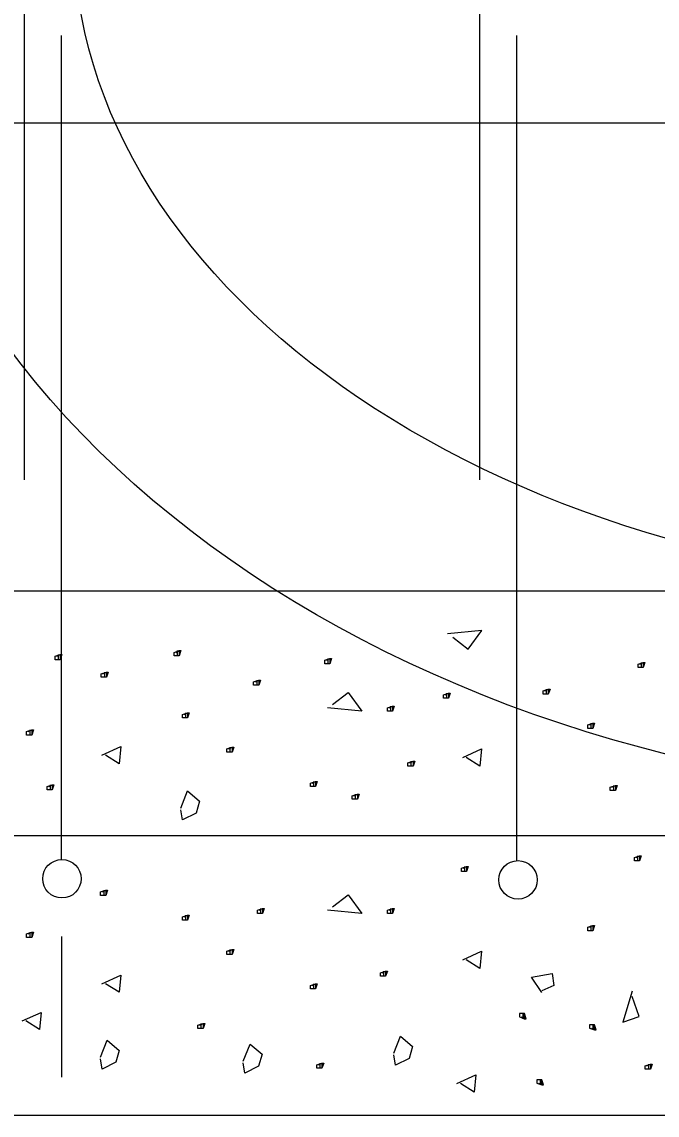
# Model space of a CAD drawing. Extents: x 2133490 to 2172050, y 2138301 to 2145980.
# Drawn here: x 2140612.8 to 2140665, y 2142215.3 to 2142305.2 of the extents above; entities that cross this region are included whole.
import ezdxf

# ---------------------------------------------------------------- set-up
doc = ezdxf.new("R2010")
doc.units = 0
for name, color, linetype in [('Level 40', 7, 'Continuous'), ('ROW_EX_Private Boundary Items', 7, 'Continuous'), ('ROW_PR_Notes', 7, 'Continuous')]:
    doc.layers.add(name, color=color, linetype=linetype)

msp = doc.modelspace()

# ---------------------------------------------------------------- linework, layer by layer
at = {"layer": 'Level 40'}
for major_axis, ratio in [((-97.152, 0), 0.734375), ((-79.948, 0), 0.677215)]:
    msp.add_ellipse((2140697.017, 2142312.551), major_axis=major_axis, ratio=ratio, dxfattribs=at)
at = {"layer": 'ROW_EX_Private Boundary Items'}
for centre in [(2140616.098, 2142234.732), (2140653.592, 2142234.638)]:
    msp.add_circle(centre, 1.581, dxfattribs=at)
at = {"layer": 'ROW_PR_Notes'}
for p, q in [((2140613.02, 2142267.517), (2140613.02, 2142390.981)), ((2140650.464, 2142267.517), (2140650.464, 2142390.981)), ((2140616.056, 2142236.259), (2140616.056, 2142304.063)), ((2140653.5, 2142236.259), (2140653.5, 2142304.063)), ((2140577.05, 2142296.884), (2140802.897, 2142296.884)), ((2140599.864, 2142258.409), (2141360.784, 2142258.409)), ((2140576.588, 2142238.285), (2141407.11, 2142238.285)), ((2140616.056, 2142229.987), (2140616.056, 2142218.419)), ((2140570.01, 2142215.297), (2140802.77, 2142215.297))]:
    msp.add_line(p, q, dxfattribs=at)
for points in [[(2140648.222, 2142254.578), (2140649.487, 2142253.593), (2140650.613, 2142255.139), (2140647.802, 2142254.86)], [(2140615.684, 2142253.016), (2140615.966, 2142253.157), (2140615.966, 2142252.737), (2140615.825, 2142252.737), (2140615.543, 2142252.737), (2140615.543, 2142252.737), (2140615.543, 2142253.016), (2140615.966, 2142253.157), (2140616.104, 2142253.157), (2140615.966, 2142252.737), (2140615.825, 2142252.737), (2140615.825, 2142253.157)], [(2140625.461, 2142253.342), (2140625.742, 2142253.483), (2140625.742, 2142253.063), (2140625.602, 2142253.063), (2140625.32, 2142253.063), (2140625.32, 2142253.063), (2140625.32, 2142253.342), (2140625.742, 2142253.483), (2140625.881, 2142253.483), (2140625.742, 2142253.063), (2140625.602, 2142253.063), (2140625.602, 2142253.483)], [(2140637.845, 2142252.689), (2140638.126, 2142252.829), (2140638.126, 2142252.409), (2140637.985, 2142252.409), (2140637.706, 2142252.409), (2140637.706, 2142252.409), (2140637.706, 2142252.689), (2140638.126, 2142252.829), (2140638.267, 2142252.829), (2140638.126, 2142252.409), (2140637.985, 2142252.409), (2140637.985, 2142252.829)], [(2140619.472, 2142251.582), (2140619.756, 2142251.723), (2140619.756, 2142251.303), (2140619.613, 2142251.303), (2140619.332, 2142251.303), (2140619.332, 2142251.303), (2140619.332, 2142251.582), (2140619.756, 2142251.723), (2140619.897, 2142251.723), (2140619.756, 2142251.303), (2140619.613, 2142251.303), (2140619.613, 2142251.723)], [(2140663.593, 2142252.363), (2140663.875, 2142252.504), (2140663.875, 2142252.084), (2140663.734, 2142252.084), (2140663.453, 2142252.084), (2140663.453, 2142252.084), (2140663.453, 2142252.363), (2140663.875, 2142252.504), (2140664.014, 2142252.504), (2140663.875, 2142252.084), (2140663.734, 2142252.084), (2140663.734, 2142252.504)], [(2140631.997, 2142250.924), (2140632.279, 2142251.065), (2140632.279, 2142250.645), (2140632.138, 2142250.645), (2140631.858, 2142250.645), (2140631.858, 2142250.645), (2140631.858, 2142250.924), (2140632.279, 2142251.065), (2140632.419, 2142251.065), (2140632.279, 2142250.645), (2140632.138, 2142250.645), (2140632.138, 2142251.065)], [(2140638.353, 2142249.059), (2140639.62, 2142250.044), (2140640.746, 2142248.498), (2140637.933, 2142248.777)], [(2140647.597, 2142249.857), (2140647.881, 2142249.996), (2140647.881, 2142249.578), (2140647.738, 2142249.578), (2140647.456, 2142249.578), (2140647.456, 2142249.578), (2140647.456, 2142249.857), (2140647.881, 2142249.996), (2140648.022, 2142249.996), (2140647.881, 2142249.578), (2140647.738, 2142249.578), (2140647.738, 2142249.996)], [(2140655.801, 2142250.185), (2140656.08, 2142250.324), (2140656.08, 2142249.903), (2140655.942, 2142249.903), (2140655.66, 2142249.903), (2140655.66, 2142249.903), (2140655.66, 2142250.185), (2140656.08, 2142250.324), (2140656.221, 2142250.324), (2140656.08, 2142249.903), (2140655.942, 2142249.903), (2140655.942, 2142250.324)], [(2140626.143, 2142248.227), (2140626.422, 2142248.368), (2140626.422, 2142247.948), (2140626.284, 2142247.948), (2140626.002, 2142247.948), (2140626.002, 2142247.948), (2140626.002, 2142248.227), (2140626.422, 2142248.368), (2140626.563, 2142248.368), (2140626.422, 2142247.948), (2140626.284, 2142247.948), (2140626.284, 2142248.368)], [(2140642.995, 2142248.777), (2140643.279, 2142248.918), (2140643.279, 2142248.498), (2140643.136, 2142248.498), (2140642.854, 2142248.498), (2140642.854, 2142248.498), (2140642.854, 2142248.777), (2140643.279, 2142248.918), (2140643.419, 2142248.918), (2140643.279, 2142248.498), (2140643.136, 2142248.498), (2140643.136, 2142248.918)], [(2140659.455, 2142247.371), (2140659.741, 2142247.51), (2140659.741, 2142247.09), (2140659.596, 2142247.09), (2140659.317, 2142247.09), (2140659.317, 2142247.09), (2140659.317, 2142247.371), (2140659.741, 2142247.51), (2140659.882, 2142247.51), (2140659.741, 2142247.09), (2140659.596, 2142247.09), (2140659.596, 2142247.51)], [(2140613.334, 2142246.821), (2140613.62, 2142246.962), (2140613.62, 2142246.542), (2140613.475, 2142246.542), (2140613.196, 2142246.542), (2140613.196, 2142246.542), (2140613.196, 2142246.821), (2140613.62, 2142246.962), (2140613.761, 2142246.962), (2140613.62, 2142246.542), (2140613.475, 2142246.542), (2140613.475, 2142246.962)], [(2140619.389, 2142244.887), (2140620.935, 2142245.589), (2140620.795, 2142244.183), (2140619.668, 2142244.887)], [(2140629.797, 2142245.415), (2140630.083, 2142245.554), (2140630.083, 2142245.134), (2140629.938, 2142245.134), (2140629.656, 2142245.134), (2140629.656, 2142245.134), (2140629.656, 2142245.415), (2140630.083, 2142245.554), (2140630.222, 2142245.554), (2140630.083, 2142245.134), (2140629.938, 2142245.134), (2140629.938, 2142245.554)], [(2140649.047, 2142244.696), (2140650.594, 2142245.398), (2140650.453, 2142243.992), (2140649.326, 2142244.696)], [(2140644.678, 2142244.267), (2140644.959, 2142244.408), (2140644.959, 2142243.988), (2140644.819, 2142243.988), (2140644.537, 2142243.988), (2140644.537, 2142243.988), (2140644.537, 2142244.267), (2140644.959, 2142244.408), (2140645.102, 2142244.408), (2140644.959, 2142243.988), (2140644.819, 2142243.988), (2140644.819, 2142244.408)], [(2140636.665, 2142242.584), (2140636.947, 2142242.725), (2140636.947, 2142242.302), (2140636.806, 2142242.302), (2140636.525, 2142242.302), (2140636.525, 2142242.302), (2140636.525, 2142242.584), (2140636.947, 2142242.725), (2140637.086, 2142242.725), (2140636.947, 2142242.302), (2140636.806, 2142242.302), (2140636.806, 2142242.725)], [(2140615.02, 2142242.311), (2140615.299, 2142242.452), (2140615.299, 2142242.032), (2140615.158, 2142242.032), (2140614.879, 2142242.032), (2140614.879, 2142242.032), (2140614.879, 2142242.311), (2140615.299, 2142242.452), (2140615.444, 2142242.452), (2140615.299, 2142242.032), (2140615.158, 2142242.032), (2140615.158, 2142242.452)], [(2140625.861, 2142240.542), (2140626.422, 2142241.953), (2140627.408, 2142241.108), (2140627.128, 2142240.122), (2140626.002, 2142239.561), (2140625.861, 2142240.402)], [(2140661.312, 2142242.256), (2140661.594, 2142242.397), (2140661.594, 2142241.977), (2140661.453, 2142241.977), (2140661.171, 2142241.977), (2140661.171, 2142241.977), (2140661.171, 2142242.256), (2140661.594, 2142242.397), (2140661.732, 2142242.397), (2140661.594, 2142241.977), (2140661.453, 2142241.977), (2140661.453, 2142242.397)], [(2140640.1, 2142241.552), (2140640.383, 2142241.691), (2140640.383, 2142241.266), (2140640.24, 2142241.266), (2140639.959, 2142241.266), (2140639.959, 2142241.266), (2140639.959, 2142241.552), (2140640.383, 2142241.691), (2140640.524, 2142241.691), (2140640.383, 2142241.266), (2140640.24, 2142241.266), (2140640.24, 2142241.691)], [(2140663.299, 2142236.488), (2140663.58, 2142236.626), (2140663.58, 2142236.206), (2140663.439, 2142236.206), (2140663.158, 2142236.206), (2140663.158, 2142236.206), (2140663.158, 2142236.488), (2140663.58, 2142236.626), (2140663.719, 2142236.626), (2140663.58, 2142236.206), (2140663.439, 2142236.206), (2140663.439, 2142236.626)], [(2140649.078, 2142235.601), (2140649.357, 2142235.742), (2140649.357, 2142235.317), (2140649.216, 2142235.317), (2140648.937, 2142235.317), (2140648.937, 2142235.317), (2140648.937, 2142235.601), (2140649.357, 2142235.742), (2140649.498, 2142235.742), (2140649.357, 2142235.317), (2140649.216, 2142235.317), (2140649.216, 2142235.742)], [(2140619.42, 2142233.645), (2140619.699, 2142233.786), (2140619.699, 2142233.359), (2140619.558, 2142233.359), (2140619.279, 2142233.359), (2140619.279, 2142233.359), (2140619.279, 2142233.645), (2140619.699, 2142233.786), (2140619.838, 2142233.786), (2140619.699, 2142233.359), (2140619.558, 2142233.359), (2140619.558, 2142233.786)], [(2140638.353, 2142232.427), (2140639.62, 2142233.412), (2140640.746, 2142231.866), (2140637.933, 2142232.145)], [(2140632.305, 2142232.145), (2140632.587, 2142232.286), (2140632.587, 2142231.866), (2140632.446, 2142231.866), (2140632.164, 2142231.866), (2140632.164, 2142231.866), (2140632.164, 2142232.145), (2140632.587, 2142232.286), (2140632.725, 2142232.286), (2140632.587, 2142231.866), (2140632.446, 2142231.866), (2140632.446, 2142232.286)], [(2140642.995, 2142232.145), (2140643.279, 2142232.286), (2140643.279, 2142231.866), (2140643.136, 2142231.866), (2140642.854, 2142231.866), (2140642.854, 2142231.866), (2140642.854, 2142232.145), (2140643.279, 2142232.286), (2140643.419, 2142232.286), (2140643.279, 2142231.866), (2140643.136, 2142231.866), (2140643.136, 2142232.286)], [(2140626.143, 2142231.597), (2140626.422, 2142231.736), (2140626.422, 2142231.316), (2140626.284, 2142231.316), (2140626.002, 2142231.316), (2140626.002, 2142231.316), (2140626.002, 2142231.597), (2140626.422, 2142231.736), (2140626.563, 2142231.736), (2140626.422, 2142231.316), (2140626.284, 2142231.316), (2140626.284, 2142231.736)], [(2140613.334, 2142230.189), (2140613.62, 2142230.33), (2140613.62, 2142229.908), (2140613.475, 2142229.908), (2140613.196, 2142229.908), (2140613.196, 2142229.908), (2140613.196, 2142230.189), (2140613.62, 2142230.33), (2140613.761, 2142230.33), (2140613.62, 2142229.908), (2140613.475, 2142229.908), (2140613.475, 2142230.33)], [(2140659.455, 2142230.739), (2140659.741, 2142230.88), (2140659.741, 2142230.453), (2140659.596, 2142230.453), (2140659.317, 2142230.453), (2140659.317, 2142230.453), (2140659.317, 2142230.739), (2140659.741, 2142230.88), (2140659.882, 2142230.88), (2140659.741, 2142230.453), (2140659.596, 2142230.453), (2140659.596, 2142230.88)], [(2140629.797, 2142228.781), (2140630.083, 2142228.922), (2140630.083, 2142228.497), (2140629.938, 2142228.497), (2140629.656, 2142228.497), (2140629.656, 2142228.497), (2140629.656, 2142228.781), (2140630.083, 2142228.922), (2140630.222, 2142228.922), (2140630.083, 2142228.497), (2140629.938, 2142228.497), (2140629.938, 2142228.922)], [(2140649.047, 2142228.06), (2140650.594, 2142228.766), (2140650.453, 2142227.36), (2140649.326, 2142228.06)], [(2140619.389, 2142226.104), (2140620.935, 2142226.81), (2140620.795, 2142225.402), (2140619.668, 2142226.104)], [(2140642.429, 2142227.001), (2140642.709, 2142227.142), (2140642.709, 2142226.722), (2140642.568, 2142226.722), (2140642.289, 2142226.722), (2140642.289, 2142226.722), (2140642.289, 2142227.001), (2140642.709, 2142227.142), (2140642.85, 2142227.142), (2140642.709, 2142226.722), (2140642.568, 2142226.722), (2140642.568, 2142227.142)], [(2140655.548, 2142225.38), (2140654.703, 2142226.647), (2140656.395, 2142226.929), (2140656.534, 2142225.941), (2140655.548, 2142225.521)], [(2140636.665, 2142225.952), (2140636.947, 2142226.093), (2140636.947, 2142225.673), (2140636.806, 2142225.673), (2140636.525, 2142225.673), (2140636.525, 2142225.673), (2140636.525, 2142225.952), (2140636.947, 2142226.093), (2140637.086, 2142226.093), (2140636.947, 2142225.673), (2140636.806, 2142225.673), (2140636.806, 2142226.093)], [(2140662.962, 2142225.492), (2140662.218, 2142222.953), (2140663.56, 2142223.4), (2140662.962, 2142225.041)], [(2140612.842, 2142223.044), (2140614.39, 2142223.745), (2140614.25, 2142222.34), (2140613.123, 2142223.044)], [(2140653.839, 2142223.367), (2140654.12, 2142223.226), (2140654.12, 2142223.646), (2140653.979, 2142223.646), (2140653.7, 2142223.646), (2140653.7, 2142223.646), (2140653.7, 2142223.367), (2140654.12, 2142223.226), (2140654.261, 2142223.226), (2140654.12, 2142223.646), (2140653.979, 2142223.646), (2140653.979, 2142223.226)], [(2140627.417, 2142222.694), (2140627.698, 2142222.835), (2140627.698, 2142222.412), (2140627.557, 2142222.412), (2140627.276, 2142222.412), (2140627.276, 2142222.412), (2140627.276, 2142222.694), (2140627.698, 2142222.835), (2140627.837, 2142222.835), (2140627.698, 2142222.412), (2140627.557, 2142222.412), (2140627.557, 2142222.835)], [(2140659.596, 2142222.443), (2140659.875, 2142222.304), (2140659.875, 2142222.725), (2140659.735, 2142222.725), (2140659.455, 2142222.725), (2140659.455, 2142222.725), (2140659.455, 2142222.443), (2140659.875, 2142222.304), (2140660.016, 2142222.304), (2140659.875, 2142222.725), (2140659.735, 2142222.725), (2140659.735, 2142222.304)], [(2140619.266, 2142220.06), (2140619.824, 2142221.471), (2140620.812, 2142220.624), (2140620.533, 2142219.638), (2140619.406, 2142219.077), (2140619.266, 2142219.92)], [(2140643.382, 2142220.386), (2140643.943, 2142221.796), (2140644.929, 2142220.949), (2140644.649, 2142219.964), (2140643.523, 2142219.405), (2140643.382, 2142220.245)], [(2140630.998, 2142219.735), (2140631.559, 2142221.145), (2140632.545, 2142220.298), (2140632.265, 2142219.312), (2140631.139, 2142218.751), (2140630.998, 2142219.594)], [(2140637.193, 2142219.431), (2140637.475, 2142219.572), (2140637.475, 2142219.152), (2140637.334, 2142219.152), (2140637.053, 2142219.152), (2140637.053, 2142219.152), (2140637.053, 2142219.431), (2140637.475, 2142219.572), (2140637.614, 2142219.572), (2140637.475, 2142219.152), (2140637.334, 2142219.152), (2140637.334, 2142219.572)], [(2140664.19, 2142219.359), (2140664.469, 2142219.499), (2140664.469, 2142219.079), (2140664.33, 2142219.079), (2140664.049, 2142219.079), (2140664.049, 2142219.079), (2140664.049, 2142219.359), (2140664.469, 2142219.499), (2140664.61, 2142219.499), (2140664.469, 2142219.079), (2140664.33, 2142219.079), (2140664.33, 2142219.499)], [(2140648.57, 2142217.9), (2140650.116, 2142218.6), (2140649.975, 2142217.194), (2140648.849, 2142217.9)], [(2140655.269, 2142217.922), (2140655.548, 2142217.781), (2140655.548, 2142218.201), (2140655.407, 2142218.201), (2140655.128, 2142218.201), (2140655.128, 2142218.201), (2140655.128, 2142217.922), (2140655.548, 2142217.781), (2140655.689, 2142217.781), (2140655.548, 2142218.201), (2140655.407, 2142218.201), (2140655.407, 2142217.781)]]:
    msp.add_lwpolyline(points, dxfattribs=at)

doc.saveas('drawing.dxf')
